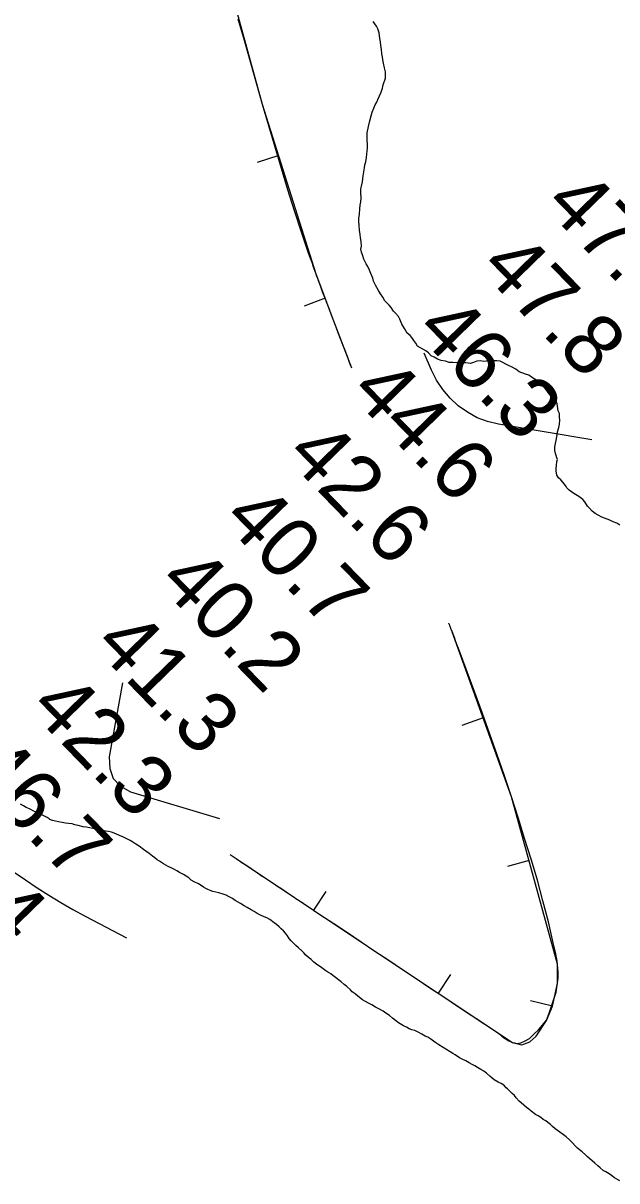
# Model space of a CAD drawing. Extents: x 3180038 to 3217926, y 922069 to 947485.
# Drawn here: x 3195284 to 3195944, y 940861 to 942147 of the extents above; entities that cross this region are included whole.
import ezdxf

# ---------------------------------------------------------------- set-up
doc = ezdxf.new("R2010")
doc.units = 0
for name, color, linetype in [('V-BORW-LINE', 7, 'Continuous'), ('V-RIVR-RANG', 7, 'Continuous'), ('V-TOPO-MINR', 7, 'Continuous'), ('V-TOPO-SHOR', 7, 'Continuous')]:
    doc.layers.add(name, color=color, linetype=linetype)

msp = doc.modelspace()

# ---------------------------------------------------------------- linework, layer by layer
at = {"layer": 'V-BORW-LINE'}
for p, q in [((3195530.1, 942127.9), (3195523.3, 942151.7)), ((3195536.8, 942104.2), (3195530.1, 942127.9)), ((3195543.5, 942080.4), (3195536.8, 942104.2)), ((3195550.2, 942056.7), (3195543.5, 942080.4)), ((3195557.1, 942033), (3195550.2, 942056.7)), ((3195564.1, 942009.3), (3195557.1, 942033)), ((3195571.2, 941985.7), (3195564.1, 942009.3)), ((3195568.2, 941999.9), (3195544.3, 941992.4)), ((3195578.4, 941962), (3195571.2, 941985.7)), ((3195585.9, 941938.5), (3195578.4, 941962)), ((3195593.5, 941915), (3195585.9, 941938.5)), ((3195601.5, 941891.6), (3195593.5, 941915)), ((3195614.6, 941855.2), (3195612.2, 941861.8)), ((3195617, 941848.6), (3195614.6, 941855.2)), ((3195619.9, 941841.5), (3195596.5, 941832.7)), ((3195619.5, 941842.1), (3195617, 941848.6)), ((3195622, 941835.5), (3195619.5, 941842.1)), ((3195624.5, 941829), (3195622, 941835.5)), ((3195627, 941822.5), (3195624.5, 941829)), ((3195629.5, 941816), (3195627, 941822.5)), ((3195632, 941809.4), (3195629.5, 941816)), ((3195634.5, 941802.9), (3195632, 941809.4)), ((3195637, 941796.4), (3195634.5, 941802.9)), ((3195639.5, 941789.8), (3195637, 941796.4)), ((3195642, 941783.3), (3195639.5, 941789.8)), ((3195644.6, 941776.8), (3195642, 941783.3)), ((3195647.1, 941770.2), (3195644.6, 941776.8)), ((3195649.6, 941763.7), (3195647.1, 941770.2)), ((3195757.5, 941479.9), (3195757.3, 941480.5)), ((3195757.7, 941479.4), (3195757.5, 941479.9)), ((3195757.9, 941478.9), (3195757.7, 941479.4)), ((3195758.1, 941478.4), (3195757.9, 941478.9)), ((3195758.3, 941477.9), (3195758.1, 941478.4)), ((3195758.5, 941477.3), (3195758.3, 941477.9)), ((3195758.7, 941476.8), (3195758.5, 941477.3)), ((3195758.9, 941476.3), (3195758.7, 941476.8)), ((3195759.1, 941475.8), (3195758.9, 941476.3)), ((3195759.3, 941475.2), (3195759.1, 941475.8)), ((3195759.5, 941474.7), (3195759.3, 941475.2)), ((3195759.7, 941474.2), (3195759.5, 941474.7)), ((3195759.9, 941473.7), (3195759.7, 941474.2)), ((3195760.1, 941473.2), (3195759.9, 941473.7)), ((3195760.3, 941472.6), (3195760.1, 941473.2)), ((3195777.8, 941426.2), (3195769.2, 941449.2)), ((3195786.3, 941403.2), (3195777.8, 941426.2)), ((3195794.8, 941380.2), (3195786.3, 941403.2)), ((3195795.4, 941375.1), (3195771.9, 941366.6)), ((3195803, 941357.1), (3195794.8, 941380.2)), ((3195811.1, 941334), (3195803, 941357.1)), ((3195819.2, 941310.8), (3195811.1, 941334)), ((3195827.1, 941287.6), (3195819.2, 941310.8)), ((3195834.4, 941264.5), (3195827.1, 941287.6)), ((3195841.6, 941241.3), (3195834.4, 941264.5)), ((3195848.7, 941218.1), (3195841.6, 941241.3)), ((3195514.4, 941223.3), (3195518.7, 941220.4)), ((3195518.7, 941220.4), (3195523, 941217.5)), ((3195523, 941217.5), (3195527.3, 941214.6)), ((3195527.3, 941214.6), (3195531.7, 941211.8)), ((3195531.7, 941211.8), (3195536, 941208.9)), ((3195536, 941208.9), (3195540.3, 941206)), ((3195846.5, 941216.7), (3195822.4, 941210)), ((3195855.8, 941194.9), (3195848.7, 941218.1)), ((3195540.3, 941206), (3195544.6, 941203.1)), ((3195544.6, 941203.1), (3195548.9, 941200.2)), ((3195548.9, 941200.2), (3195553.3, 941197.4)), ((3195553.3, 941197.4), (3195557.6, 941194.5)), ((3195557.6, 941194.5), (3195561.9, 941191.6)), ((3195862, 941171.7), (3195855.8, 941194.9)), ((3195561.9, 941191.6), (3195566.2, 941188.7)), ((3195566.2, 941188.7), (3195570.6, 941185.9)), ((3195570.6, 941185.9), (3195574.9, 941183)), ((3195574.9, 941183), (3195579.2, 941180.1)), ((3195607.3, 941161.4), (3195621.1, 941182.2)), ((3195868.1, 941148.5), (3195862, 941171.7)), ((3195598.8, 941167), (3195614.1, 941156.8)), ((3195614.1, 941156.8), (3195629.4, 941146.7)), ((3195629.4, 941146.7), (3195644.7, 941136.5)), ((3195873.5, 941125.2), (3195868.1, 941148.5)), ((3195644.7, 941136.5), (3195660, 941126.3)), ((3195660, 941126.3), (3195675.2, 941116.1)), ((3195675.2, 941116.1), (3195690.5, 941105.9)), ((3195690.5, 941105.9), (3195705.8, 941095.7)), ((3195705.8, 941095.7), (3195721.1, 941085.5)), ((3195878.7, 941086.1), (3195878.8, 941093.8)), ((3195721.1, 941085.5), (3195736.4, 941075.3)), ((3195745.9, 941069.1), (3195759.7, 941089.9)), ((3195876.6, 941070.4), (3195877.7, 941078.2)), ((3195877.7, 941078.2), (3195878.7, 941086.1)), ((3195736.4, 941075.3), (3195751.7, 941065.1)), ((3195751.7, 941065.1), (3195767, 941055)), ((3195874.1, 941062.6), (3195876.6, 941070.4)), ((3195767, 941055), (3195782.2, 941044.8)), ((3195872.4, 941055), (3195848, 941060.7)), ((3195868.9, 941047), (3195871.6, 941054.8)), ((3195871.6, 941054.8), (3195874.1, 941062.6)), ((3195782.2, 941044.8), (3195797.5, 941034.7)), ((3195861.6, 941033.8), (3195866, 941039.3)), ((3195866, 941039.3), (3195868.9, 941047)), ((3195797.5, 941034.7), (3195812.8, 941024.6)), ((3195852, 941023.7), (3195857, 941028.6)), ((3195857, 941028.6), (3195861.6, 941033.8)), ((3195832.6, 941013.4), (3195837.5, 941013.9)), ((3195837.5, 941013.9), (3195842.3, 941016.2)), ((3195842.3, 941016.2), (3195847.1, 941018.8)), ((3195847.1, 941018.8), (3195852, 941023.7))]:
    msp.add_line(p, q, dxfattribs=at)
for points in [[(3195550.2, 942056.7), (3195497.8, 942247.1)], [(3195609.8, 941868.3), (3195550.2, 942056.7)], [(3195629.5, 941816), (3195609.8, 941868.3)], [(3195649.6, 941763.7), (3195629.5, 941816)], [(3195827, 941287.5), (3195760.9, 941470.9)], [(3195878.1, 941101.6), (3195827, 941287.5)], [(3195521.1, 941218.8), (3195583.5, 941177.2)], [(3195583.5, 941177.2), (3195705.8, 941095.7)], [(3195705.8, 941095.7), (3195828.1, 941014.6)], [(3195878.3, 941080.1), (3195878.1, 941101.6)], [(3195872.4, 941055), (3195878.3, 941080.1)], [(3195865.8, 941039), (3195872.4, 941055)], [(3195854.6, 941021.6), (3195865.8, 941039)], [(3195828.1, 941014.6), (3195838.5, 941011.7)], [(3195838.5, 941011.7), (3195847.3, 941015.1)], [(3195847.3, 941015.1), (3195854.6, 941021.6)]]:
    msp.add_lwpolyline(points, dxfattribs=at)
for points in [[(3195612.2, 941861.8), (3195609.8, 941868.3), (3195601.5, 941891.6)], [(3195769.2, 941449.2), (3195760.5, 941472.1), (3195760.3, 941472.6)], [(3195579.2, 941180.1), (3195583.5, 941177.2), (3195598.8, 941167)], [(3195878.8, 941093.8), (3195878.1, 941101.6), (3195873.5, 941125.2)], [(3195812.8, 941024.6), (3195828.1, 941014.6), (3195832.6, 941013.4)]]:
    msp.add_spline(points, degree=3, dxfattribs=at)
at = {"layer": 'V-TOPO-MINR'}
for points in [[(3195916.3, 941684), (3195812.7, 941701.4), (3195800.5, 941704.4), (3195788.9, 941708.7), (3195778.1, 941714.7), (3195767.8, 941721.9), (3195758.7, 941730.6), (3195750.5, 941740), (3195743.8, 941750.5), (3195738.1, 941761.7), (3195730.1, 941780.5)], [(3195394.4, 941414.2), (3195379.6, 941331.8), (3195380.4, 941318.9), (3195384.1, 941307.7), (3195392.3, 941299.4), (3195403.5, 941292.9), (3195502.4, 941263.5)], [(3195183.3, 941271.9), (3195249.1, 941222.2), (3195261.5, 941213), (3195274.1, 941203.9), (3195286.8, 941195.1), (3195299.6, 941186.4), (3195312.7, 941178.1), (3195325.9, 941170), (3195339.3, 941162.3), (3195352.9, 941154.9), (3195399.1, 941130.7)]]:
    msp.add_lwpolyline(points, dxfattribs=at)
at = {"layer": 'V-TOPO-SHOR'}
for points in [[(3195682.1, 942070.5), (3195683.6, 942075), (3195684.4, 942078.4), (3195685.6, 942082.1), (3195685.9, 942082.7), (3195686.8, 942086.1), (3195687.1, 942089.3), (3195687.1, 942093), (3195686, 942097.3), (3195684.6, 942102.7), (3195683.8, 942106.2), (3195683.5, 942109.6), (3195683, 942113), (3195682.5, 942118.2), (3195681.9, 942122.2), (3195681.4, 942126.5), (3195680.6, 942129.9), (3195680, 942136.5), (3195678.4, 942140.8), (3195677, 942143.6), (3195673.3, 942148.8)], [(3195857, 941749.4), (3195853.9, 941750.9), (3195850.2, 941752.9), (3195846.2, 941755.8), (3195842.5, 941757), (3195835.7, 941759.6), (3195831.7, 941762.8), (3195827.1, 941765.4), (3195823.7, 941766.8), (3195820.6, 941768.3), (3195817.2, 941770), (3195814.3, 941771.5), (3195810.6, 941771.8), (3195805.5, 941771.8), (3195802.1, 941771.9), (3195796.3, 941771.3), (3195792.3, 941771.9), (3195788.6, 941771.4), (3195784.9, 941770), (3195781.5, 941768.9), (3195776.3, 941769.8), (3195770.9, 941769.5), (3195766.6, 941769.6), (3195761.8, 941769.9), (3195757.8, 941770.2), (3195753.5, 941771.4), (3195748.9, 941772.3), (3195744.7, 941773.7), (3195741, 941776), (3195737.8, 941777.5), (3195734.7, 941780.7), (3195731.6, 941783), (3195728.5, 941784.7), (3195722.5, 941788.2), (3195720.5, 941791.6), (3195718.5, 941794.5), (3195716.3, 941797.7), (3195714.3, 941800), (3195710.9, 941802.8), (3195708.1, 941807.7), (3195705.2, 941812.6), (3195702.7, 941818.1), (3195701.3, 941821.2), (3195698.2, 941824.7), (3195695.9, 941827.2), (3195693.1, 941831), (3195691.1, 941833.6), (3195688.3, 941836.4), (3195686.3, 941838.7), (3195684.1, 941842.8), (3195681.5, 941846.5), (3195679.2, 941849.9), (3195675.9, 941856), (3195673.6, 941860.6), (3195672.8, 941863.7), (3195670.5, 941868.9), (3195669.1, 941872.6), (3195667.2, 941876.6), (3195665.5, 941879.8), (3195662.7, 941884.9), (3195661.6, 941888.4), (3195660.2, 941892.7), (3195659.6, 941896.1), (3195660.2, 941899.5), (3195660, 941904.4), (3195659.1, 941908.4), (3195658.6, 941912.1), (3195658.1, 941917.2), (3195657.5, 941922.4), (3195657.3, 941927), (3195657.3, 941930.1), (3195657.9, 941934.7), (3195658.5, 941940.9), (3195658.8, 941944.9), (3195659.4, 941948.4), (3195659.8, 941952.6), (3195659.5, 941958.9), (3195659.6, 941962.9), (3195660.4, 941966.1), (3195661.3, 941970.9), (3195662.2, 941977.5), (3195663.5, 941986.3), (3195664, 941989.8), (3195664.9, 941993.2), (3195665.8, 941998), (3195666.7, 942005.2), (3195666.8, 942008.3), (3195666.8, 942012), (3195666.6, 942017.4), (3195666.6, 942021.4), (3195666.6, 942025.2), (3195668.1, 942032.3), (3195669.6, 942038.6), (3195671, 942044), (3195672.2, 942048.3), (3195674, 942052.8), (3195675.4, 942056.2), (3195677.2, 942059.4), (3195678.3, 942062.2), (3195680.1, 942066.2), (3195682.1, 942070.5)], [(3195947.5, 941589.3), (3195944.1, 941591.6), (3195940.1, 941593.1), (3195936.4, 941594.8), (3195933.5, 941596), (3195927.5, 941598.1), (3195923.3, 941600.4), (3195919.9, 941602.1), (3195916.7, 941605), (3195913.6, 941608.2), (3195911.4, 941610.5), (3195908.5, 941615.1), (3195906.3, 941617.9), (3195902, 941621.1), (3195896.3, 941624.6), (3195893.8, 941626.3), (3195891.2, 941628.3), (3195888.7, 941630.9), (3195887, 941633.5), (3195884.1, 941637.2), (3195881.9, 941639.5), (3195879.3, 941641.9), (3195877.3, 941644.7), (3195876.8, 941649.6), (3195876.6, 941652.7), (3195876.9, 941655.3), (3195877.1, 941656.2), (3195877.5, 941659.3), (3195877.5, 941659.9), (3195878.1, 941662.4), (3195876.9, 941665.3), (3195876.9, 941665.6), (3195876.1, 941669), (3195875, 941672.2), (3195875, 941676.5), (3195875.9, 941679.9), (3195876.5, 941683.3), (3195877.4, 941687.3), (3195878.3, 941693), (3195879.5, 941697.8), (3195880.4, 941701.6), (3195880.7, 941706.1), (3195880.4, 941709.3), (3195880.2, 941713.3), (3195878.8, 941716.4), (3195877.7, 941724.1), (3195876.8, 941727), (3195875.7, 941729.9), (3195872.9, 941731.6), (3195870, 941733.6), (3195867.8, 941736.8), (3195865.2, 941740.5), (3195863.3, 941742.8), (3195859.9, 941746.8), (3195857, 941749.4)], [(3195379.1, 941248.8), (3195375.9, 941249.4), (3195372.4, 941250.1), (3195369.3, 941250.7), (3195365.9, 941251.6), (3195361.5, 941252.2), (3195358.4, 941252.9), (3195354.1, 941253.9), (3195350.7, 941254.2), (3195345.2, 941255.5), (3195341.6, 941256.5), (3195338.6, 941257.4), (3195334.5, 941257.9), (3195331.1, 941258.3), (3195327.5, 941258.9), (3195323.6, 941259.8), (3195320.2, 941260.4), (3195316.8, 941261.3), (3195313.8, 941262.4), (3195312.9, 941262.9), (3195310.9, 941264.4), (3195307.2, 941266.2), (3195302.4, 941268.6), (3195298.8, 941270.2), (3195295.1, 941271.8), (3195291.1, 941274), (3195287.6, 941275.7), (3195284.4, 941277.5), (3195281.3, 941279.3)], [(3195710.2, 941031.6), (3195707, 941033.1), (3195701.5, 941036.3), (3195698.1, 941039), (3195694.7, 941041.6), (3195691.3, 941044.3), (3195687.4, 941047.2), (3195684.4, 941049.3), (3195679.6, 941051.7), (3195676, 941053.7), (3195671.6, 941056.2), (3195668.7, 941057.7), (3195664.1, 941060.2), (3195661.4, 941062), (3195656.3, 941065.8), (3195653.2, 941068.5), (3195650, 941070.9), (3195647.9, 941073.1), (3195643.8, 941076.7), (3195641.1, 941079), (3195637.6, 941081.9), (3195634.7, 941084.2), (3195631.5, 941086.8), (3195628.5, 941088.9), (3195626, 941090.8), (3195623.4, 941092.2), (3195623, 941092.6), (3195620.5, 941094), (3195616.2, 941097.3), (3195613.4, 941099.3), (3195610.5, 941101.1), (3195607.3, 941103.8), (3195604.2, 941106.7), (3195601.3, 941108.8), (3195598.3, 941111.5), (3195596.2, 941114.1), (3195593.9, 941116.4), (3195590.1, 941119.7), (3195587.1, 941122.2), (3195585, 941124.3), (3195582.1, 941127.4), (3195579.8, 941130.1), (3195578.1, 941132.8), (3195575.9, 941136), (3195573.6, 941138.4), (3195571.1, 941140.7), (3195568.7, 941143.1), (3195565.8, 941145.6), (3195563.3, 941147.6), (3195558.3, 941151.2), (3195555.1, 941152.8), (3195551.9, 941154.1), (3195548, 941156.1), (3195544.4, 941157.8), (3195540.9, 941159.9), (3195537.7, 941161.7), (3195533, 941164.5), (3195529.7, 941166.3), (3195525.6, 941168.8), (3195520, 941172.4), (3195516.7, 941174.4), (3195513.1, 941176.4), (3195509.9, 941178.1), (3195506.5, 941179.3), (3195501.5, 941180.6), (3195498.3, 941181.5), (3195495.1, 941182.3), (3195492, 941183.2), (3195488.8, 941184.7), (3195487.2, 941185.4), (3195484.7, 941187.2), (3195481.9, 941189), (3195479.2, 941190.6), (3195474.4, 941193), (3195471, 941194.8), (3195468.2, 941197.3), (3195465.5, 941199.2), (3195462.5, 941201), (3195458, 941203.5), (3195455, 941205.1), (3195452.2, 941206.8), (3195449.5, 941208.2), (3195445.4, 941210.2), (3195440, 941213.1), (3195435.8, 941215.8), (3195433.1, 941217.6), (3195430.6, 941219.5), (3195427.9, 941221.6), (3195424.2, 941224.5), (3195420.5, 941227), (3195418, 941228.9), (3195413.2, 941232.5), (3195409.4, 941235), (3195406.1, 941237.2), (3195403, 941239), (3195400, 941240.4), (3195395.7, 941242.6), (3195391.3, 941244.6), (3195387.2, 941246.4), (3195382.5, 941248.1), (3195379.1, 941248.8)], [(3195947.5, 940860.7), (3195944.1, 940862.5), (3195941.4, 940864.2), (3195938.1, 940866.7), (3195935.4, 940868.5), (3195932, 940870.7), (3195929, 940872.3), (3195925.6, 940875), (3195922.9, 940877.4), (3195919.6, 940880.3), (3195916.5, 940882.8), (3195913.9, 940885.1), (3195911.6, 940887.3), (3195909.3, 940889.5), (3195905.4, 940893.1), (3195902.7, 940895.2), (3195900.2, 940897.2), (3195898.1, 940899.4), (3195894.5, 940903.3), (3195891.3, 940906.2), (3195887.8, 940909.5), (3195884.9, 940911.7), (3195880.7, 940914.7), (3195878.3, 940916.7), (3195875.7, 940918.7), (3195872.7, 940921), (3195870.3, 940923.2), (3195867.5, 940925.4), (3195865, 940927.4), (3195862.3, 940929), (3195859.7, 940931), (3195856.6, 940932.8), (3195853.8, 940934.6), (3195848.8, 940938.2), (3195846.3, 940940.2), (3195843.7, 940942.4), (3195840.8, 940944.7), (3195837.6, 940947.3), (3195835.5, 940949.4), (3195832.1, 940953), (3195830.2, 940955.4), (3195827.7, 940957.7), (3195825.2, 940960.2), (3195822.4, 940963.1), (3195821.1, 940964.2), (3195819.2, 940966.4), (3195816.1, 940968.5), (3195812, 940970.5), (3195807.9, 940973.1), (3195805.5, 940974.9), (3195802.8, 940977), (3195799.2, 940980.3), (3195796.4, 940982.5), (3195793, 940984.6), (3195789.1, 940986.5), (3195786.1, 940988.4), (3195783.4, 940989.9), (3195779.8, 940991.7), (3195776.3, 940993.9), (3195772.2, 940996.1), (3195769.3, 940997.5), (3195764.5, 941000.6), (3195761.8, 941002.4), (3195759, 941004), (3195754, 941007.1), (3195751.2, 941008.9), (3195746.2, 941012), (3195742.8, 941014), (3195740.3, 941015.8), (3195737.3, 941018), (3195733.9, 941020.2), (3195731.2, 941021.6), (3195727.5, 941023.8), (3195723.2, 941026), (3195719.6, 941027.6), (3195716.2, 941028.7), (3195713.4, 941029.8), (3195710.2, 941031.6)]]:
    msp.add_lwpolyline(points, dxfattribs=at)

# ---------------------------------------------------------------- texts
at = {"layer": 'V-RIVR-RANG'}
for s, p in [('47.3', (3195861.4, 941944)), ('47.8', (3195789.9, 941874.1)), ('46.3', (3195718.4, 941804.2)), ('44.6', (3195645.6, 941735.6)), ('42.6', (3195574.1, 941665.7)), ('40.7', (3195503.8, 941594.5)), ('40.2', (3195432.3, 941524.6)), ('41.3', (3195360.8, 941454.7)), ('42.3', (3195289.3, 941384.8)), ('46.7', (3195217.8, 941314.9)), ('50.4', (3195146.3, 941245))]:
    msp.add_text(s, height=67, rotation=314.2083, dxfattribs=at).set_placement(p)

doc.saveas('drawing.dxf')
